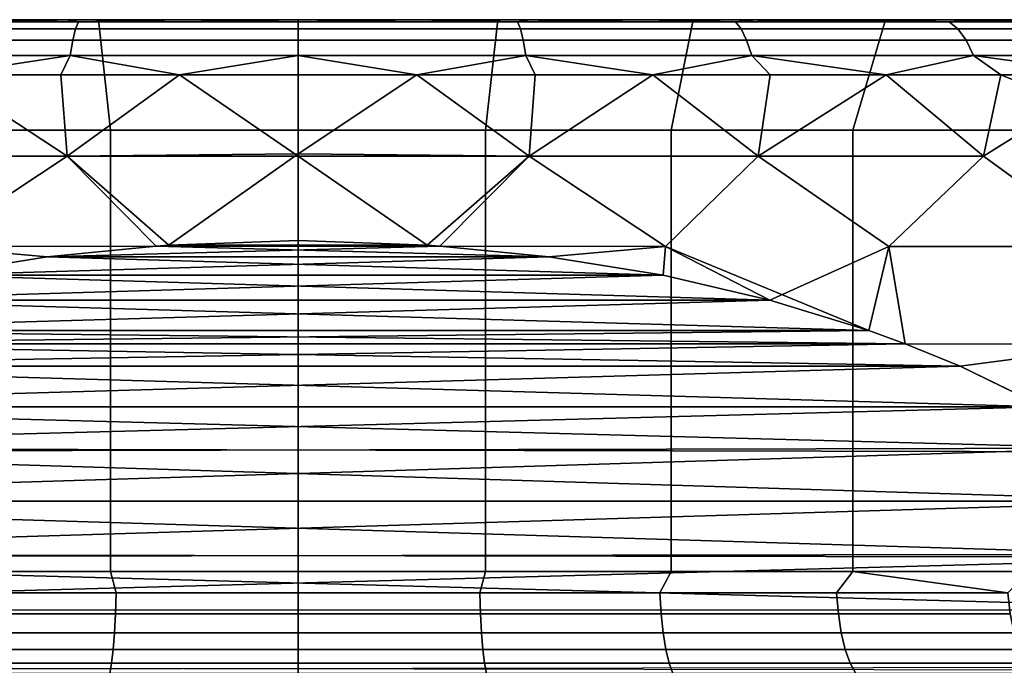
# Model space of a CAD drawing. Header units: metres. Extents: x -109 to 109, y -100 to 76.
# Tile 267 of 337: x 75.24 to 79.7, y 15.07 to 18. Entities that reach past the tile are written whole.
import ezdxf

# ---------------------------------------------------------------- set-up
doc = ezdxf.new("R2010")
doc.units = ezdxf.units.M
doc.layers.add('solid_21062310', color=7, linetype='CONTINUOUS')

msp = doc.modelspace()

# ---------------------------------------------------------------- linework, layer by layer
at = {"layer": 'solid_21062310'}
for points in [[(75.59462, 18, -8.853426), (74.933395, 18, -10.529653), (74.421799, 18, -10.440926), (74.708115, 18, -8.717753)], [(74.517456, 17.989634, -10.605657), (75.504486, 17.989634, -10.74334), (75.491455, 17.958586, -10.88393), (74.491516, 17.958586, -10.744444)], [(75.504486, 17.989634, 10.74334), (74.517456, 17.989634, 10.605657), (74.491516, 17.958586, 10.744444), (75.491455, 17.958586, 10.88393)], [(75.504486, 17.989634, 10.74334), (74.933395, 18, 10.529653), (74.517456, 17.989634, 10.605657)], [(75.504486, 17.989634, -10.74334), (74.517456, 17.989634, -10.605657), (74.933395, 18, -10.529653), (75.450294, 18, -10.593366)], [(75.59462, 18, 8.853426), (74.708115, 18, 8.717753), (74.933395, 18, 10.529653), (75.450294, 18, 10.593366)], [(74.809128, 17.499994, -8.228059), (75.650208, 17.499996, -8.356904), (75.59462, 18, -8.853426), (74.708115, 18, -8.717753)], [(74.809128, 17.499994, 8.228059), (74.708115, 18, 8.717753), (75.59462, 18, 8.853426), (75.650208, 17.499996, 8.356904)], [(75.504486, 17.989634, 10.74334), (75.450294, 18, 10.593366), (74.933395, 18, 10.529653)], [(75.59462, 18, -8.853426), (75.450294, 18, -10.593366), (74.933395, 18, -10.529653)], [(75.59462, 18, 8.853426), (75.450294, 18, 10.593366), (75.972496, 18, 10.632066)], [(75.504486, 17.989634, 10.74334), (75.972496, 18, 10.632066), (75.450294, 18, 10.593366)], [(76.5, 18, -8.9), (75.972496, 18, -10.632066), (75.450294, 18, -10.593366), (75.59462, 18, -8.853426)], [(75.504486, 17.989634, -10.74334), (75.450294, 18, -10.593366), (75.972496, 18, -10.632066)], [(75.491455, 17.958586, 10.88393), (76.5, 17.958586, 10.930558), (76.5, 17.989634, 10.789366), (75.504486, 17.989634, 10.74334)], [(75.504486, 17.989634, -10.74334), (76.5, 17.989634, -10.789366), (76.5, 17.958586, -10.930558), (75.491455, 17.958586, -10.88393)], [(75.504486, 17.989634, 10.74334), (76.5, 17.989634, 10.789366), (75.972496, 18, 10.632066)], [(76.5, 17.989634, -10.789366), (75.504486, 17.989634, -10.74334), (75.972496, 18, -10.632066), (76.5, 18, -10.645751)], [(76.5, 18, 8.9), (75.59462, 18, 8.853426), (75.972496, 18, 10.632066), (76.5, 18, 10.645751)], [(75.650208, 17.499996, -8.356904), (76.5, 17.5, -8.4), (76.5, 18, -8.9), (75.59462, 18, -8.853426)], [(76.5, 17.5, 8.4), (75.650208, 17.499996, 8.356904), (75.59462, 18, 8.853426), (76.5, 18, 8.9)], [(76.5, 17.989634, 10.789366), (76.5, 18, 10.645751), (75.972496, 18, 10.632066)], [(76.5, 18, -8.9), (76.5, 18, -10.645751), (75.972496, 18, -10.632066)], [(77.40538, 18, 8.853426), (76.5, 18, 8.9), (76.5, 18, 10.645751), (77.027504, 18, 10.632066)], [(76.5, 17.989634, 10.789366), (77.495514, 17.989634, 10.74334), (77.027504, 18, 10.632066), (76.5, 18, 10.645751)], [(76.5, 18, -8.9), (77.40538, 18, -8.853426), (77.027504, 18, -10.632066), (76.5, 18, -10.645751)], [(76.5, 17.989634, -10.789366), (76.5, 18, -10.645751), (77.027504, 18, -10.632066)], [(76.5, 17.989634, -10.789366), (77.027504, 18, -10.632066), (77.495514, 17.989634, -10.74334)], [(76.5, 17.5, -8.4), (77.349792, 17.499996, -8.356904), (77.40538, 18, -8.853426), (76.5, 18, -8.9)], [(77.349792, 17.499996, 8.356904), (76.5, 17.5, 8.4), (76.5, 18, 8.9), (77.40538, 18, 8.853426)], [(77.495514, 17.989634, 10.74334), (76.5, 17.989634, 10.789366), (76.5, 17.958586, 10.930558), (77.508545, 17.958586, 10.88393)], [(76.5, 17.989634, -10.789366), (77.495514, 17.989634, -10.74334), (77.508545, 17.958586, -10.88393), (76.5, 17.958586, -10.930558)], [(77.40538, 18, -8.853426), (77.549706, 18, -10.593366), (77.027504, 18, -10.632066)], [(77.495514, 17.989634, -10.74334), (77.027504, 18, -10.632066), (77.549706, 18, -10.593366)], [(77.40538, 18, 8.853426), (77.027504, 18, 10.632066), (77.549706, 18, 10.593366)], [(77.495514, 17.989634, 10.74334), (77.549706, 18, 10.593366), (77.027504, 18, 10.632066)], [(78.190872, 17.499994, 8.228059), (77.349792, 17.499996, 8.356904), (77.40538, 18, 8.853426), (78.291885, 18, 8.717753)], [(78.190872, 17.499994, -8.228059), (78.291885, 18, -8.717753), (77.40538, 18, -8.853426), (77.349792, 17.499996, -8.356904)], [(77.40538, 18, -8.853426), (78.291885, 18, -8.717753), (78.066605, 18, -10.529653), (77.549706, 18, -10.593366)], [(77.40538, 18, 8.853426), (78.066605, 18, 10.529653), (78.578201, 18, 10.440926), (78.291885, 18, 8.717753)], [(77.40538, 18, 8.853426), (77.549706, 18, 10.593366), (78.066605, 18, 10.529653)], [(77.495514, 17.989634, -10.74334), (77.549706, 18, -10.593366), (78.066605, 18, -10.529653)], [(77.495514, 17.989634, -10.74334), (78.066605, 18, -10.529653), (78.482544, 17.989634, -10.605657)], [(77.495514, 17.989634, 10.74334), (78.482544, 17.989634, 10.605657), (78.066605, 18, 10.529653), (77.549706, 18, 10.593366)], [(78.482544, 17.989634, 10.605657), (77.495514, 17.989634, 10.74334), (77.508545, 17.958586, 10.88393), (78.508484, 17.958586, 10.744444)], [(77.495514, 17.989634, -10.74334), (78.482544, 17.989634, -10.605657), (78.508484, 17.958586, -10.744444), (77.508545, 17.958586, -10.88393)], [(78.291885, 18, -8.717753), (78.578201, 18, -10.440925), (78.066605, 18, -10.529653)], [(78.482544, 17.989634, -10.605657), (78.066605, 18, -10.529653), (78.578201, 18, -10.440925)], [(78.482544, 17.989634, 10.605657), (78.578201, 18, 10.440926), (78.066605, 18, 10.529653)], [(79.014595, 17.499994, 8.014787), (78.190872, 17.499994, 8.228059), (78.291885, 18, 8.717753), (79.163879, 18, 8.491564)], [(78.190872, 17.499994, -8.228059), (79.014603, 17.499994, -8.014786), (79.163879, 18, -8.491563), (78.291885, 18, -8.717753)], [(78.291885, 18, -8.717753), (79.163879, 18, -8.491563), (79.08564, 18, -10.326812), (78.578201, 18, -10.440925)], [(78.291885, 18, 8.717753), (79.08564, 18, 10.326813), (79.590057, 18, 10.18694), (79.163879, 18, 8.491564)], [(78.291885, 18, 8.717753), (78.578201, 18, 10.440926), (79.08564, 18, 10.326813)], [(78.482544, 17.989634, -10.605657), (78.578201, 18, -10.440925), (79.08564, 18, -10.326812)], [(78.482544, 17.989634, -10.605657), (79.08564, 18, -10.326812), (79.452652, 17.989634, -10.377489)], [(79.452652, 17.989634, 10.377489), (78.578201, 18, 10.440926), (78.482544, 17.989634, 10.605657)], [(79.452652, 17.989634, 10.377489), (78.482544, 17.989634, 10.605657), (78.508484, 17.958586, 10.744444), (79.491287, 17.958586, 10.51329)], [(78.482544, 17.989634, -10.605657), (79.452652, 17.989634, -10.377489), (79.491287, 17.958586, -10.51329), (78.508484, 17.958586, -10.744444)], [(79.452652, 17.989634, 10.377489), (79.08564, 18, 10.326813), (78.578201, 18, 10.440926)], [(79.014595, 17.499994, 8.014787), (79.163879, 18, 8.491564), (80.010483, 18, 8.178397), (79.812523, 17.499994, 7.719273)], [(79.014603, 17.499994, -8.014786), (79.812531, 17.499994, -7.719272), (80.010483, 18, -8.178396), (79.163879, 18, -8.491563)], [(79.163879, 18, -8.491563), (79.590065, 18, -10.186938), (79.08564, 18, -10.326812)], [(79.452652, 17.989634, -10.377489), (79.08564, 18, -10.326812), (79.590065, 18, -10.186938)], [(79.452652, 17.989634, 10.377489), (79.590057, 18, 10.18694), (79.08564, 18, 10.326813)], [(79.163879, 18, -8.491563), (80.010483, 18, -8.178396), (80.088066, 18, -10.022417), (79.590065, 18, -10.186938)], [(79.163879, 18, 8.491564), (79.590057, 18, 10.18694), (80.088058, 18, 10.022419), (80.010483, 18, 8.178397)], [(79.452652, 17.989634, -10.377489), (79.590065, 18, -10.186938), (80.088066, 18, -10.022417)], [(79.452652, 17.989634, -10.377489), (80.088066, 18, -10.022417), (80.397568, 17.989634, -10.060784)], [(80.397568, 17.989634, 10.060784), (79.590057, 18, 10.18694), (79.452652, 17.989634, 10.377489)], [(80.397568, 17.989634, 10.060784), (79.452652, 17.989634, 10.377489), (79.491287, 17.958586, 10.51329), (80.44857, 17.958586, 10.192442)], [(79.452652, 17.989634, -10.377489), (80.397568, 17.989634, -10.060784), (80.44857, 17.958586, -10.192442), (79.491287, 17.958586, -10.51329)], [(80.397568, 17.989634, 10.060784), (80.088058, 18, 10.022419), (79.590057, 18, 10.18694)], [(74.491516, 17.958586, -10.744444), (75.491455, 17.958586, -10.88393), (75.478973, 17.907503, -11.018593), (74.466667, 17.907503, -10.877381)], [(75.491455, 17.958586, 10.88393), (74.491516, 17.958586, 10.744444), (74.466667, 17.907503, 10.877381), (75.478973, 17.907503, 11.018593)], [(75.478973, 17.907503, 11.018593), (76.5, 17.907503, 11.065797), (76.5, 17.958586, 10.930558), (75.491455, 17.958586, 10.88393)], [(75.491455, 17.958586, -10.88393), (76.5, 17.958586, -10.930558), (76.5, 17.907503, -11.065797), (75.478973, 17.907503, -11.018593)], [(77.508545, 17.958586, 10.88393), (76.5, 17.958586, 10.930558), (76.5, 17.907503, 11.065797), (77.521027, 17.907503, 11.018593)], [(76.5, 17.958586, -10.930558), (77.508545, 17.958586, -10.88393), (77.521027, 17.907503, -11.018593), (76.5, 17.907503, -11.065797)], [(78.508484, 17.958586, 10.744444), (77.508545, 17.958586, 10.88393), (77.521027, 17.907503, 11.018593), (78.533333, 17.907503, 10.877381)], [(77.508545, 17.958586, -10.88393), (78.508484, 17.958586, -10.744444), (78.533333, 17.907503, -10.877381), (77.521027, 17.907503, -11.018593)], [(79.491287, 17.958586, 10.51329), (78.508484, 17.958586, 10.744444), (78.533333, 17.907503, 10.877381), (79.528297, 17.907503, 10.643368)], [(78.508484, 17.958586, -10.744444), (79.491287, 17.958586, -10.51329), (79.528297, 17.907503, -10.643368), (78.533333, 17.907503, -10.877381)], [(80.44857, 17.958586, 10.192442), (79.491287, 17.958586, 10.51329), (79.528297, 17.907503, 10.643368), (80.497429, 17.907503, 10.318549)], [(79.491287, 17.958586, -10.51329), (80.44857, 17.958586, -10.192442), (80.497429, 17.907503, -10.318549), (79.528297, 17.907503, -10.643368)], [(74.466667, 17.907503, -10.877381), (75.478973, 17.907503, -11.018593), (75.467308, 17.837454, -11.144514), (74.443428, 17.837454, -11.001689)], [(75.478973, 17.907503, 11.018593), (74.466667, 17.907503, 10.877381), (74.443428, 17.837454, 11.001689), (75.467308, 17.837454, 11.144514)], [(75.467308, 17.837454, 11.144514), (76.5, 17.837454, 11.192258), (76.5, 17.907503, 11.065797), (75.478973, 17.907503, 11.018593)], [(75.478973, 17.907503, -11.018593), (76.5, 17.907503, -11.065797), (76.5, 17.837454, -11.192258), (75.467308, 17.837454, -11.144514)], [(77.521027, 17.907503, 11.018593), (76.5, 17.907503, 11.065797), (76.5, 17.837454, 11.192258), (77.532692, 17.837454, 11.144514)], [(76.5, 17.907503, -11.065797), (77.521027, 17.907503, -11.018593), (77.532692, 17.837454, -11.144514), (76.5, 17.837454, -11.192258)], [(78.533333, 17.907503, 10.877381), (77.521027, 17.907503, 11.018593), (77.532692, 17.837454, 11.144514), (78.556572, 17.837454, 11.001689)], [(77.521027, 17.907503, -11.018593), (78.533333, 17.907503, -10.877381), (78.556572, 17.837454, -11.001689), (77.532692, 17.837454, -11.144514)], [(79.528297, 17.907503, 10.643368), (78.533333, 17.907503, 10.877381), (78.556572, 17.837454, 11.001689), (79.562904, 17.837454, 10.765001)], [(78.533333, 17.907503, -10.877381), (79.528297, 17.907503, -10.643368), (79.562904, 17.837454, -10.765001), (78.556572, 17.837454, -11.001689)], [(80.497429, 17.907503, 10.318549), (79.528297, 17.907503, 10.643368), (79.562904, 17.837454, 10.765001), (80.543114, 17.837454, 10.43647)], [(79.528297, 17.907503, -10.643368), (80.497429, 17.907503, -10.318549), (80.543114, 17.837454, -10.43647), (79.562904, 17.837454, -10.765001)], [(74.443428, 17.837454, -11.001689), (75.467308, 17.837454, -11.144514), (74.890823, 17.75, -11.192099)], [(75.467308, 17.837454, 11.144514), (74.443428, 17.837454, 11.001689), (74.890823, 17.75, 11.192099), (75.425186, 17.75, 11.25599)], [(75.467308, 17.837454, -11.144514), (75.425186, 17.75, -11.25599), (74.890823, 17.75, -11.192099)], [(75.467308, 17.837454, -11.144514), (75.961983, 17.75, -11.294382), (75.425186, 17.75, -11.25599)], [(75.467308, 17.837454, 11.144514), (75.425186, 17.75, 11.25599), (75.961983, 17.75, 11.294382)], [(76.5, 17.837454, 11.192258), (75.467308, 17.837454, 11.144514), (75.961983, 17.75, 11.294382), (76.5, 17.75, 11.307189)], [(75.467308, 17.837454, -11.144514), (76.5, 17.837454, -11.192258), (75.961983, 17.75, -11.294382)], [(76.5, 17.837454, -11.192258), (76.5, 17.75, -11.307189), (75.961983, 17.75, -11.294382)], [(76.5, 17.837454, 11.192258), (76.5, 17.75, 11.307189), (77.038017, 17.75, 11.294382)], [(77.532692, 17.837454, 11.144514), (76.5, 17.837454, 11.192258), (77.038017, 17.75, 11.294382)], [(76.5, 17.837454, -11.192258), (77.532692, 17.837454, -11.144514), (77.038017, 17.75, -11.294382), (76.5, 17.75, -11.307189)], [(77.532692, 17.837454, 11.144514), (77.038017, 17.75, 11.294382), (77.574814, 17.75, 11.25599)], [(77.532692, 17.837454, -11.144514), (77.574814, 17.75, -11.25599), (77.038017, 17.75, -11.294382)], [(77.532692, 17.837454, 11.144514), (77.574814, 17.75, 11.25599), (78.109177, 17.75, 11.192099)], [(78.556572, 17.837454, 11.001689), (77.532692, 17.837454, 11.144514), (78.109177, 17.75, 11.192099)], [(77.532692, 17.837454, -11.144514), (78.556572, 17.837454, -11.001689), (78.109177, 17.75, -11.192099), (77.574814, 17.75, -11.25599)], [(78.556572, 17.837454, 11.001689), (78.109177, 17.75, 11.192099), (78.639893, 17.75, 11.102855)], [(78.556572, 17.837454, -11.001689), (78.639893, 17.75, -11.102855), (78.109177, 17.75, -11.192099)], [(78.556572, 17.837454, 11.001689), (78.639893, 17.75, 11.102855), (79.165764, 17.75, 10.988459)], [(79.562904, 17.837454, 10.765001), (78.556572, 17.837454, 11.001689), (79.165764, 17.75, 10.988459)], [(78.556572, 17.837454, -11.001689), (79.562904, 17.837454, -10.765001), (79.165764, 17.75, -10.988459), (78.639893, 17.75, -11.102855)], [(79.562904, 17.837454, 10.765001), (79.165764, 17.75, 10.988459), (79.6856, 17.75, 10.84917)], [(79.562904, 17.837454, -10.765001), (79.6856, 17.75, -10.84917), (79.165764, 17.75, -10.988459)], [(79.562904, 17.837454, 10.765001), (79.6856, 17.75, 10.84917), (80.198212, 17.75, 10.685305)], [(80.543114, 17.837454, 10.43647), (79.562904, 17.837454, 10.765001), (80.198212, 17.75, 10.685305)], [(79.562904, 17.837454, -10.765001), (80.543114, 17.837454, -10.43647), (80.198212, 17.75, -10.685305), (79.6856, 17.75, -10.84917)], [(74.890823, 17.75, -11.192099), (75.425186, 17.75, -11.25599), (75.452721, 17.381361, -11.636226), (74.413872, 17.381361, -11.495504)], [(74.890823, 17.75, 11.192099), (74.413872, 17.381361, 11.495504), (74.833679, 16.972231, 11.904624), (75.452721, 17.381361, 11.636226)], [(75.425186, 17.75, 11.25599), (74.890823, 17.75, 11.192099), (75.452721, 17.381361, 11.636226)], [(75.425186, 17.75, -11.25599), (75.961983, 17.75, -11.294382), (75.452721, 17.381361, -11.636226)], [(75.961983, 17.75, 11.294382), (75.425186, 17.75, 11.25599), (75.452721, 17.381361, 11.636226)], [(75.961983, 17.75, 11.294382), (75.452721, 17.381361, 11.636226), (76.5, 17.381361, 11.683259)], [(75.961983, 17.75, -11.294382), (76.5, 17.75, -11.307189), (76.5, 17.392731, -11.672789), (75.452721, 17.381361, -11.636226)], [(75.961983, 17.75, 11.294382), (76.5, 17.381361, 11.683259), (76.5, 17.75, 11.307189)], [(76.5, 17.381361, 11.683259), (77.547279, 17.381361, 11.636226), (77.038017, 17.75, 11.294382), (76.5, 17.75, 11.307189)], [(77.038017, 17.75, -11.294382), (77.547279, 17.381361, -11.636226), (76.5, 17.392731, -11.672789)], [(76.5, 17.392731, -11.672789), (76.5, 17.75, -11.307189), (77.038017, 17.75, -11.294382)], [(77.574814, 17.75, 11.25599), (77.038017, 17.75, 11.294382), (77.547279, 17.381361, 11.636226)], [(77.038017, 17.75, -11.294382), (77.574814, 17.75, -11.25599), (77.547279, 17.381361, -11.636226)], [(78.109177, 17.75, -11.192099), (78.586128, 17.381361, -11.495504), (78.166321, 16.972231, -11.904624), (77.547279, 17.381361, -11.636226)], [(78.109177, 17.75, 11.192099), (77.574814, 17.75, 11.25599), (77.547279, 17.381361, 11.636226), (78.586128, 17.381361, 11.495504)], [(77.574814, 17.75, -11.25599), (78.109177, 17.75, -11.192099), (77.547279, 17.381361, -11.636226)], [(78.639893, 17.75, 11.102855), (78.109177, 17.75, 11.192099), (78.586128, 17.381361, 11.495504)], [(78.109177, 17.75, -11.192099), (78.639893, 17.75, -11.102855), (78.586128, 17.381361, -11.495504)], [(79.165764, 17.75, -10.988459), (79.608177, 17.381361, -11.262228), (79.178352, 16.972231, -11.718495), (78.586128, 17.381361, -11.495504)], [(79.165764, 17.75, 10.988459), (78.639893, 17.75, 11.102855), (78.586128, 17.381361, 11.495504), (79.608177, 17.381361, 11.262228)], [(78.639893, 17.75, -11.102855), (79.165764, 17.75, -10.988459), (78.586128, 17.381361, -11.495504)], [(79.6856, 17.75, 10.84917), (79.165764, 17.75, 10.988459), (79.608177, 17.381361, 11.262228)], [(79.165764, 17.75, -10.988459), (79.6856, 17.75, -10.84917), (79.608177, 17.381361, -11.262228)], [(80.198212, 17.75, -10.685305), (80.605202, 17.381361, -10.938274), (80.170753, 16.972231, -11.446496), (79.608177, 17.381361, -11.262228)], [(79.6856, 17.75, 10.84917), (79.608177, 17.381361, 11.262228), (80.170403, 16.972231, 11.446608), (80.605202, 17.381361, 10.938274)], [(79.6856, 17.75, -10.84917), (80.198212, 17.75, -10.685305), (79.608177, 17.381361, -11.262228)], [(80.198212, 17.75, 10.685305), (79.6856, 17.75, 10.84917), (80.605202, 17.381361, 10.938274)], [(75.650185, 15.5, 8.356902), (74.80909, 15.5, 8.228051), (74.809128, 17.499994, 8.228059), (75.650208, 17.499996, 8.356904)], [(74.80909, 15.5, -8.228051), (75.650185, 15.5, -8.356902), (75.650208, 17.499996, -8.356904), (74.809128, 17.499994, -8.228059)], [(75.650185, 15.5, -8.356902), (76.5, 15.5, -8.4), (76.5, 17.5, -8.4), (75.650208, 17.499996, -8.356904)], [(75.650208, 17.499996, 8.356904), (76.5, 17.5, 8.4), (76.5, 15.5, 8.4), (75.650185, 15.5, 8.356902)], [(76.5, 15.5, -8.4), (77.349815, 15.5, -8.356902), (77.349792, 17.499996, -8.356904), (76.5, 17.5, -8.4)], [(77.349815, 15.5, 8.356902), (76.5, 15.5, 8.4), (76.5, 17.5, 8.4), (77.349792, 17.499996, 8.356904)], [(77.349815, 15.5, -8.356902), (78.19091, 15.5, -8.228051), (78.190872, 17.499994, -8.228059), (77.349792, 17.499996, -8.356904)], [(78.19091, 15.5, 8.228051), (77.349815, 15.5, 8.356902), (77.349792, 17.499996, 8.356904), (78.190872, 17.499994, 8.228059)], [(79.014648, 15.5, -8.01477), (79.014603, 17.499994, -8.014786), (78.190872, 17.499994, -8.228059), (78.19091, 15.5, -8.228051)], [(79.014648, 15.5, 8.01477), (78.19091, 15.5, 8.228051), (78.190872, 17.499994, 8.228059), (79.014595, 17.499994, 8.014787)], [(79.812592, 15.5, 7.719245), (79.014648, 15.5, 8.01477), (79.014595, 17.499994, 8.014787), (79.812523, 17.499994, 7.719273)], [(79.812592, 15.5, -7.719245), (79.812531, 17.499994, -7.719272), (79.014603, 17.499994, -8.014786), (79.014648, 15.5, -8.01477)], [(74.833832, 16.972231, -11.904645), (74.413872, 17.381361, -11.495504), (75.452721, 17.381361, -11.636226)], [(74.833679, 16.972231, 11.904624), (75.857292, 16.974268, 12), (75.452721, 17.381361, 11.636226)], [(75.857338, 16.974266, -12), (74.833832, 16.972231, -11.904645), (75.452721, 17.381361, -11.636226)], [(75.914276, 16.978128, -12), (75.857338, 16.974266, -12), (75.452721, 17.381361, -11.636226), (76.5, 17.392731, -11.672789)], [(75.914291, 16.978134, 12), (76.5, 17, 12), (76.5, 17.381361, 11.683259), (75.452721, 17.381361, 11.636226)], [(75.857292, 16.974268, 12), (75.914291, 16.978134, 12), (75.452721, 17.381361, 11.636226)], [(75.914276, 16.978128, -12), (76.5, 17.392731, -11.672789), (76.5, 17, -12)], [(76.5, 17.392731, -11.672789), (77.547279, 17.381361, -11.636226), (77.085709, 16.978134, -12), (76.5, 17, -12)], [(77.547279, 17.381361, 11.636226), (76.5, 17.381361, 11.683259), (77.085724, 16.978128, 12), (77.142662, 16.974266, 12)], [(76.5, 17.381361, 11.683259), (76.5, 17, 12), (77.085724, 16.978128, 12)], [(77.547279, 17.381361, -11.636226), (77.142708, 16.974268, -12), (77.085709, 16.978134, -12)], [(77.547279, 17.381361, 11.636226), (77.142662, 16.974266, 12), (78.166168, 16.972231, 11.904645)], [(77.547279, 17.381361, -11.636226), (78.166321, 16.972231, -11.904624), (77.142708, 16.974268, -12)], [(78.586128, 17.381361, 11.495504), (77.547279, 17.381361, 11.636226), (78.166168, 16.972231, 11.904645)], [(79.087227, 16.592251, 12), (79.178093, 16.972231, 11.718554), (78.586128, 17.381361, 11.495504), (78.166168, 16.972231, 11.904645)], [(78.586128, 17.381361, -11.495504), (79.178352, 16.972231, -11.718495), (78.638466, 16.729664, -12), (78.166321, 16.972231, -11.904624)], [(79.608177, 17.381361, 11.262228), (78.586128, 17.381361, 11.495504), (79.178093, 16.972231, 11.718554)], [(79.608177, 17.381361, 11.262228), (79.178093, 16.972231, 11.718554), (80.170403, 16.972231, 11.446608)], [(79.608177, 17.381361, -11.262228), (80.170753, 16.972231, -11.446496), (79.178352, 16.972231, -11.718495)], [(75.362679, 16.926126, 12), (75.857292, 16.974268, 12), (74.833679, 16.972231, 11.904624)], [(74.845062, 16.843012, 12), (75.362679, 16.926126, 12), (74.833679, 16.972231, 11.904624)], [(75.362686, 16.926126, -12), (74.833832, 16.972231, -11.904645), (75.857338, 16.974266, -12)], [(74.845131, 16.843027, -12), (74.833832, 16.972231, -11.904645), (75.362686, 16.926126, -12)], [(75.362679, 16.926126, 12), (77.142662, 16.974266, 12), (75.857292, 16.974268, 12)], [(75.362679, 16.926126, 12), (77.637314, 16.926126, 12), (77.142662, 16.974266, 12)], [(75.362686, 16.926126, -12), (75.857338, 16.974266, -12), (77.637321, 16.926126, -12)], [(75.857292, 16.974268, 12), (77.085724, 16.978128, 12), (75.914291, 16.978134, 12)], [(75.857292, 16.974268, 12), (77.142662, 16.974266, 12), (77.085724, 16.978128, 12)], [(75.914276, 16.978128, -12), (77.142708, 16.974268, -12), (75.857338, 16.974266, -12)], [(75.857338, 16.974266, -12), (77.142708, 16.974268, -12), (77.637321, 16.926126, -12)], [(75.914276, 16.978128, -12), (76.5, 17, -12), (77.085709, 16.978134, -12)], [(75.914276, 16.978128, -12), (77.085709, 16.978134, -12), (77.142708, 16.974268, -12)], [(75.914291, 16.978134, 12), (77.085724, 16.978128, 12), (76.5, 17, 12)], [(77.637314, 16.926126, 12), (78.166168, 16.972231, 11.904645), (77.142662, 16.974266, 12)], [(77.637321, 16.926126, -12), (77.142708, 16.974268, -12), (78.166321, 16.972231, -11.904624)], [(77.637314, 16.926126, 12), (78.154869, 16.843027, 12), (78.166168, 16.972231, 11.904645)], [(78.154938, 16.843012, -12), (77.637321, 16.926126, -12), (78.166321, 16.972231, -11.904624)], [(78.154869, 16.843027, 12), (78.638306, 16.729706, 12), (78.166168, 16.972231, 11.904645)], [(78.638466, 16.729664, -12), (78.154938, 16.843012, -12), (78.166321, 16.972231, -11.904624)], [(78.638306, 16.729706, 12), (79.087227, 16.592251, 12), (78.166168, 16.972231, 11.904645)], [(78.638466, 16.729664, -12), (79.178352, 16.972231, -11.718495), (79.087494, 16.592155, -12)], [(79.087227, 16.592251, 12), (79.252831, 16.531908, 12), (79.178093, 16.972231, 11.718554)], [(79.178352, 16.972231, -11.718495), (79.252823, 16.53191, -12), (79.087494, 16.592155, -12)], [(80.260582, 16.529663, 11.724533), (80.170403, 16.972231, 11.446608), (79.178093, 16.972231, 11.718554), (79.252831, 16.531908, 12)], [(79.178352, 16.972231, -11.718495), (80.170753, 16.972231, -11.446496), (80.260574, 16.529663, -11.724535), (79.252823, 16.53191, -12)], [(74.845062, 16.843012, 12), (78.154869, 16.843027, 12), (77.637314, 16.926126, 12)], [(74.845062, 16.843012, 12), (77.637314, 16.926126, 12), (75.362679, 16.926126, 12)], [(74.845131, 16.843027, -12), (75.362686, 16.926126, -12), (78.154938, 16.843012, -12)], [(75.362686, 16.926126, -12), (77.637321, 16.926126, -12), (78.154938, 16.843012, -12)], [(74.361534, 16.729664, 12), (78.638306, 16.729706, 12), (74.845062, 16.843012, 12)], [(74.845131, 16.843027, -12), (78.154938, 16.843012, -12), (74.361694, 16.729706, -12)], [(74.361694, 16.729706, -12), (78.154938, 16.843012, -12), (78.638466, 16.729664, -12)], [(74.845062, 16.843012, 12), (78.638306, 16.729706, 12), (78.154869, 16.843027, 12)], [(74.361534, 16.729664, 12), (73.912506, 16.592155, 12), (79.087227, 16.592251, 12)], [(74.361694, 16.729706, -12), (78.638466, 16.729664, -12), (73.912773, 16.592251, -12)], [(73.912773, 16.592251, -12), (78.638466, 16.729664, -12), (79.087494, 16.592155, -12)], [(74.361534, 16.729664, 12), (79.087227, 16.592251, 12), (78.638306, 16.729706, 12)], [(73.912773, 16.592251, -12), (79.252823, 16.53191, -12), (73.747169, 16.531908, -12)], [(73.747177, 16.53191, 12), (79.252831, 16.531908, 12), (79.087227, 16.592251, 12)], [(73.912506, 16.592155, 12), (73.747177, 16.53191, 12), (79.087227, 16.592251, 12)], [(73.912773, 16.592251, -12), (79.087494, 16.592155, -12), (79.252823, 16.53191, -12)], [(73.497643, 16.429758, 12), (79.252831, 16.531908, 12), (73.747177, 16.53191, 12)], [(73.497643, 16.429758, 12), (79.501961, 16.429932, 12), (79.252831, 16.531908, 12)], [(73.498039, 16.429932, -12), (73.747169, 16.531908, -12), (79.502357, 16.429758, -12)], [(73.747169, 16.531908, -12), (79.252823, 16.53191, -12), (79.502357, 16.429758, -12)], [(79.502357, 16.429758, -12), (79.252823, 16.53191, -12), (80.260574, 16.529663, -11.724535)], [(80.260582, 16.529663, 11.724533), (79.252831, 16.531908, 12), (79.501961, 16.429932, 12)], [(80.260582, 16.529663, 11.724533), (79.501961, 16.429932, 12), (79.880333, 16.24637, 12)], [(79.502357, 16.429758, -12), (80.260574, 16.529663, -11.724535), (79.880859, 16.246086, -12)], [(73.497643, 16.429758, 12), (73.119141, 16.246086, 12), (79.880333, 16.24637, 12)], [(73.119667, 16.24637, -12), (73.498039, 16.429932, -12), (79.502357, 16.429758, -12)], [(73.119667, 16.24637, -12), (79.502357, 16.429758, -12), (79.880859, 16.246086, -12)], [(73.497643, 16.429758, 12), (79.880333, 16.24637, 12), (79.501961, 16.429932, 12)], [(73.119667, 16.24637, -12), (80.195915, 16.059052, -12), (72.777435, 16.04151, -12)], [(72.804085, 16.059052, 12), (80.222565, 16.04151, 12), (79.880333, 16.24637, 12)], [(73.119141, 16.246086, 12), (72.804085, 16.059052, 12), (79.880333, 16.24637, 12)], [(73.119667, 16.24637, -12), (79.880859, 16.246086, -12), (80.195915, 16.059052, -12)], [(72.472763, 15.817902, 12), (80.526482, 15.818521, 12), (72.804085, 16.059052, 12)], [(72.473518, 15.818521, -12), (80.195915, 16.059052, -12), (80.527237, 15.817902, -12)], [(72.473518, 15.818521, -12), (72.777435, 16.04151, -12), (80.195915, 16.059052, -12)], [(72.804085, 16.059052, 12), (80.526482, 15.818521, 12), (80.222565, 16.04151, 12)], [(72.473518, 15.818521, -12), (80.527237, 15.817902, -12), (72.195213, 15.564474, -12)], [(72.195213, 15.564474, -12), (80.527237, 15.817902, -12), (80.790749, 15.578836, -12)], [(72.472763, 15.817902, 12), (72.209251, 15.578836, 12), (80.804787, 15.564474, 12)], [(72.472763, 15.817902, 12), (80.804787, 15.564474, 12), (80.526482, 15.818521, 12)], [(71.986153, 15.325371, 12), (80.804787, 15.564474, 12), (72.209251, 15.578836, 12)], [(71.986153, 15.325371, 12), (81.013176, 15.326256, 12), (80.804787, 15.564474, 12)], [(71.986824, 15.326256, -12), (72.195213, 15.564474, -12), (81.013847, 15.325371, -12)], [(72.195213, 15.564474, -12), (80.790749, 15.578836, -12), (81.013847, 15.325371, -12)], [(75.675713, 15.402454, -8.369113), (75.650185, 15.5, -8.356902), (74.80909, 15.5, -8.228051), (74.859367, 15.402454, -8.248019)], [(75.675713, 15.402454, 8.369113), (74.859367, 15.402454, 8.248019), (74.80909, 15.5, 8.228051), (75.650185, 15.5, 8.356902)], [(76.5, 15.402454, 8.409607), (75.675713, 15.402454, 8.369113), (75.650185, 15.5, 8.356902), (76.5, 15.5, 8.4)], [(75.675713, 15.402454, -8.369113), (76.5, 15.402454, -8.409607), (76.5, 15.5, -8.4), (75.650185, 15.5, -8.356902)], [(77.324287, 15.402454, 8.369113), (76.5, 15.402454, 8.409607), (76.5, 15.5, 8.4), (77.349815, 15.5, 8.356902)], [(76.5, 15.402454, -8.409607), (77.324287, 15.402454, -8.369113), (77.349815, 15.5, -8.356902), (76.5, 15.5, -8.4)], [(77.324287, 15.402454, 8.369113), (77.349815, 15.5, 8.356902), (78.19091, 15.5, 8.228051), (78.140633, 15.402454, 8.248019)], [(77.324287, 15.402454, -8.369113), (78.140633, 15.402454, -8.248019), (78.19091, 15.5, -8.228051), (77.349815, 15.5, -8.356902)], [(78.140633, 15.402454, 8.248019), (78.19091, 15.5, 8.228051), (79.014648, 15.5, 8.01477), (78.941177, 15.402454, 8.047492)], [(78.140633, 15.402454, -8.248019), (78.941177, 15.402454, -8.047492), (79.014648, 15.5, -8.01477), (78.19091, 15.5, -8.228051)], [(79.718216, 15.402454, 7.769464), (78.941177, 15.402454, 8.047492), (79.014648, 15.5, 8.01477)], [(78.941177, 15.402454, -8.047492), (79.718216, 15.402454, -7.769464), (79.014648, 15.5, -8.01477)], [(79.718216, 15.402454, 7.769464), (79.014648, 15.5, 8.01477), (79.812592, 15.5, 7.719245)], [(79.718216, 15.402454, -7.769464), (79.812592, 15.5, -7.719245), (79.014648, 15.5, -8.01477)], [(74.853806, 15.308568, -8.275962), (75.67292, 15.308568, -8.397466), (75.675713, 15.402454, -8.369113), (74.859367, 15.402454, -8.248019)], [(75.67292, 15.308568, 8.397466), (74.853806, 15.308568, 8.275962), (74.859367, 15.402454, 8.248019), (75.675713, 15.402454, 8.369113)], [(75.67292, 15.308568, -8.397466), (76.5, 15.308568, -8.438098), (76.5, 15.402454, -8.409607), (75.675713, 15.402454, -8.369113)], [(76.5, 15.308568, 8.438098), (75.67292, 15.308568, 8.397466), (75.675713, 15.402454, 8.369113), (76.5, 15.402454, 8.409607)], [(77.324287, 15.402454, -8.369113), (76.5, 15.402454, -8.409607), (76.5, 15.308568, -8.438098), (77.32708, 15.308568, -8.397466)], [(77.32708, 15.308568, 8.397466), (76.5, 15.308568, 8.438098), (76.5, 15.402454, 8.409607), (77.324287, 15.402454, 8.369113)], [(78.146194, 15.308568, 8.275962), (77.32708, 15.308568, 8.397466), (77.324287, 15.402454, 8.369113), (78.140633, 15.402454, 8.248019)], [(77.32708, 15.308568, -8.397466), (78.146194, 15.308568, -8.275962), (78.140633, 15.402454, -8.248019), (77.324287, 15.402454, -8.369113)], [(78.949448, 15.308568, 8.074757), (78.146194, 15.308568, 8.275962), (78.140633, 15.402454, 8.248019), (78.941177, 15.402454, 8.047492)], [(78.146194, 15.308568, -8.275962), (78.949448, 15.308568, -8.074757), (78.941177, 15.402454, -8.047492), (78.140633, 15.402454, -8.248019)], [(79.729118, 15.308568, 7.795786), (78.949448, 15.308568, 8.074757), (78.941177, 15.402454, 8.047492), (79.718216, 15.402454, 7.769464)], [(78.949448, 15.308568, -8.074757), (79.729118, 15.308568, -7.795786), (79.718216, 15.402454, -7.769464), (78.941177, 15.402454, -8.047492)], [(71.986824, 15.326256, -12), (81.013847, 15.325371, -12), (81.193527, 15.06565, -12), (71.798897, 15.052801, -12)], [(71.806473, 15.06565, 12), (81.201103, 15.052801, 12), (81.013176, 15.326256, 12), (71.986153, 15.325371, 12)], [(74.84478, 15.222052, -8.321349), (75.668388, 15.222052, -8.44352), (75.67292, 15.308568, -8.397466), (74.853806, 15.308568, -8.275962)], [(75.668388, 15.222052, 8.44352), (74.84478, 15.222052, 8.321349), (74.853806, 15.308568, 8.275962), (75.67292, 15.308568, 8.397466)], [(75.668388, 15.222052, -8.44352), (76.5, 15.222052, -8.484374), (76.5, 15.308568, -8.438098), (75.67292, 15.308568, -8.397466)], [(76.5, 15.222052, 8.484374), (75.668388, 15.222052, 8.44352), (75.67292, 15.308568, 8.397466), (76.5, 15.308568, 8.438098)], [(77.32708, 15.308568, -8.397466), (76.5, 15.308568, -8.438098), (76.5, 15.222052, -8.484374), (77.331612, 15.222052, -8.44352)], [(77.331612, 15.222052, 8.44352), (76.5, 15.222052, 8.484374), (76.5, 15.308568, 8.438098), (77.32708, 15.308568, 8.397466)], [(78.15522, 15.222052, 8.321349), (77.331612, 15.222052, 8.44352), (77.32708, 15.308568, 8.397466), (78.146194, 15.308568, 8.275962)], [(77.331612, 15.222052, -8.44352), (78.15522, 15.222052, -8.321349), (78.146194, 15.308568, -8.275962), (77.32708, 15.308568, -8.397466)], [(78.962883, 15.222052, 8.11904), (78.15522, 15.222052, 8.321349), (78.146194, 15.308568, 8.275962), (78.949448, 15.308568, 8.074757)], [(78.15522, 15.222052, -8.321349), (78.962883, 15.222052, -8.11904), (78.949448, 15.308568, -8.074757), (78.146194, 15.308568, -8.275962)], [(79.746826, 15.222052, 7.83854), (78.962883, 15.222052, 8.11904), (78.949448, 15.308568, 8.074757), (79.729118, 15.308568, 7.795786)], [(78.962883, 15.222052, -8.11904), (79.746826, 15.222052, -7.83854), (79.729118, 15.308568, -7.795786), (78.949448, 15.308568, -8.074757)], [(74.832634, 15.146238, -8.382433), (75.662285, 15.146238, -8.505501), (75.668388, 15.222052, -8.44352), (74.84478, 15.222052, -8.321349)], [(75.662285, 15.146238, 8.505501), (74.832634, 15.146238, 8.382433), (74.84478, 15.222052, 8.321349), (75.668388, 15.222052, 8.44352)], [(75.662285, 15.146238, -8.505501), (76.5, 15.146238, -8.546655), (76.5, 15.222052, -8.484374), (75.668388, 15.222052, -8.44352)], [(76.5, 15.146238, 8.546655), (75.662285, 15.146238, 8.505501), (75.668388, 15.222052, 8.44352), (76.5, 15.222052, 8.484374)], [(77.331612, 15.222052, -8.44352), (76.5, 15.222052, -8.484374), (76.5, 15.146238, -8.546655), (77.337715, 15.146238, -8.505501)], [(77.337715, 15.146238, 8.505501), (76.5, 15.146238, 8.546655), (76.5, 15.222052, 8.484374), (77.331612, 15.222052, 8.44352)], [(78.167366, 15.146238, 8.382433), (77.337715, 15.146238, 8.505501), (77.331612, 15.222052, 8.44352), (78.15522, 15.222052, 8.321349)], [(77.337715, 15.146238, -8.505501), (78.167366, 15.146238, -8.382433), (78.15522, 15.222052, -8.321349), (77.331612, 15.222052, -8.44352)], [(78.980965, 15.146238, 8.178638), (78.167366, 15.146238, 8.382433), (78.15522, 15.222052, 8.321349), (78.962883, 15.222052, 8.11904)], [(78.167366, 15.146238, -8.382433), (78.980965, 15.146238, -8.178638), (78.962883, 15.222052, -8.11904), (78.15522, 15.222052, -8.321349)], [(79.77066, 15.146238, 7.89608), (78.980965, 15.146238, 8.178638), (78.962883, 15.222052, 8.11904), (79.746826, 15.222052, 7.83854)], [(78.980965, 15.146238, -8.178638), (79.77066, 15.146238, -7.89608), (79.746826, 15.222052, -7.83854), (78.962883, 15.222052, -8.11904)], [(74.817825, 15.084047, -8.456861), (75.654846, 15.084047, -8.581021), (75.662285, 15.146238, -8.505501), (74.832634, 15.146238, -8.382433)], [(75.654846, 15.084047, 8.581021), (74.817825, 15.084047, 8.456861), (74.832634, 15.146238, 8.382433), (75.662285, 15.146238, 8.505501)], [(75.654846, 15.084047, -8.581021), (76.5, 15.084047, -8.622541), (76.5, 15.146238, -8.546655), (75.662285, 15.146238, -8.505501)], [(76.5, 15.084047, 8.622541), (75.654846, 15.084047, 8.581021), (75.662285, 15.146238, 8.505501), (76.5, 15.146238, 8.546655)], [(77.337715, 15.146238, -8.505501), (76.5, 15.146238, -8.546655), (76.5, 15.084047, -8.622541), (77.345154, 15.084047, -8.581021)], [(77.345154, 15.084047, 8.581021), (76.5, 15.084047, 8.622541), (76.5, 15.146238, 8.546655), (77.337715, 15.146238, 8.505501)], [(78.182175, 15.084047, 8.456861), (77.345154, 15.084047, 8.581021), (77.337715, 15.146238, 8.505501), (78.167366, 15.146238, 8.382433)], [(77.345154, 15.084047, -8.581021), (78.182175, 15.084047, -8.456861), (78.167366, 15.146238, -8.382433), (77.337715, 15.146238, -8.505501)], [(79.002991, 15.084047, 8.251258), (78.182175, 15.084047, 8.456861), (78.167366, 15.146238, 8.382433), (78.980965, 15.146238, 8.178638)], [(78.182175, 15.084047, -8.456861), (79.002991, 15.084047, -8.251258), (78.980965, 15.146238, -8.178638), (78.167366, 15.146238, -8.382433)], [(79.799706, 15.084047, 7.966189), (79.002991, 15.084047, 8.251258), (78.980965, 15.146238, 8.178638), (79.77066, 15.146238, 7.89608)], [(79.002991, 15.084047, -8.251258), (79.799706, 15.084047, -7.966189), (79.77066, 15.146238, -7.89608), (78.980965, 15.146238, -8.178638)], [(74.800934, 15.037872, -8.541769), (75.646355, 15.037872, -8.667175), (75.654846, 15.084047, -8.581021), (74.817825, 15.084047, -8.456861)], [(75.646355, 15.037872, 8.667175), (74.800934, 15.037872, 8.541769), (74.817825, 15.084047, 8.456861), (75.654846, 15.084047, 8.581021)], [(75.646355, 15.037872, -8.667175), (76.5, 15.037872, -8.709112), (76.5, 15.084047, -8.622541), (75.654846, 15.084047, -8.581021)], [(76.5, 15.037872, 8.709112), (75.646355, 15.037872, 8.667175), (75.654846, 15.084047, 8.581021), (76.5, 15.084047, 8.622541)], [(77.345154, 15.084047, -8.581021), (76.5, 15.084047, -8.622541), (76.5, 15.037872, -8.709112), (77.353645, 15.037872, -8.667175)], [(77.353645, 15.037872, 8.667175), (76.5, 15.037872, 8.709112), (76.5, 15.084047, 8.622541), (77.345154, 15.084047, 8.581021)], [(78.199066, 15.037872, 8.541769), (77.353645, 15.037872, 8.667175), (77.345154, 15.084047, 8.581021), (78.182175, 15.084047, 8.456861)], [(77.353645, 15.037872, -8.667175), (78.199066, 15.037872, -8.541769), (78.182175, 15.084047, -8.456861), (77.345154, 15.084047, -8.581021)], [(79.028122, 15.037872, 8.334101), (78.199066, 15.037872, 8.541769), (78.182175, 15.084047, 8.456861), (79.002991, 15.084047, 8.251258)], [(78.199066, 15.037872, -8.541769), (79.028122, 15.037872, -8.334101), (79.002991, 15.084047, -8.251258), (78.182175, 15.084047, -8.456861)], [(79.832832, 15.037872, 8.04617), (79.028122, 15.037872, 8.334101), (79.002991, 15.084047, 8.251258), (79.799706, 15.084047, 7.966189)], [(79.028122, 15.037872, -8.334101), (79.832832, 15.037872, -8.04617), (79.799706, 15.084047, -7.966189), (79.002991, 15.084047, -8.251258)]]:
    msp.add_3dface(points, dxfattribs=at)

doc.saveas('drawing.dxf')
